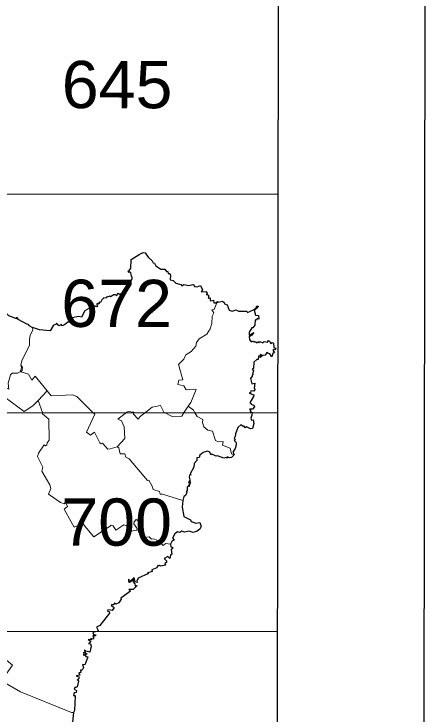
# Model space of a CAD drawing. Extents: x 487425 to 492029, y 4383576 to 4386788.
# Drawn here: x 491858.4 to 492029.3, y 4385612.4 to 4385901.4 of the extents above; entities that cross this region are included whole.
import ezdxf
from ezdxf.enums import TextEntityAlignment as Align

# ---------------------------------------------------------------- set-up
doc = ezdxf.new("R2010")
doc.units = 0
doc.header["$LTSCALE"] = 4
doc.linetypes.add('DOTTED', pattern=[1.5, 0.3, -1.2])
for name, color, linetype, lineweight in [('1', 7, 'Continuous', 13), ('2', 7, 'DOTTED', 13), ('3', 7, 'Continuous', 25)]:
    doc.layers.add(name, color=color, linetype=linetype, lineweight=lineweight)

msp = doc.modelspace()

# ---------------------------------------------------------------- linework, layer by layer
at = {"layer": '1', "lineweight": 25}
for p, q in [((491966.97, 4385465.74), (491967.63, 4385917.38)), ((491551.82, 4385827.64), (491967.5, 4385827.04)), ((491413.13, 4385737.52), (491967.37, 4385736.72)), ((491413, 4385647.19), (491967.24, 4385646.39))]:
    msp.add_line(p, q, dxfattribs=at)
msp.add_lwpolyline([(487429.26, 4386787.97), (492029.26, 4386781.28), (492024.61, 4383576.28), (487424.61, 4383582.97)], close=True, dxfattribs=at)
at = {"layer": '3'}
for p, q in [((491940.93, 4385782.24), (491941.64, 4385782.23)), ((491941.64, 4385782.23), (491942.43, 4385782.7)), ((491942.43, 4385782.7), (491942.2, 4385782.23))]:
    msp.add_line(p, q, dxfattribs=at)
at = {"layer": '3', "lineweight": 13}
msp.add_line((491930.25, 4385739.52), (491928.65, 4385737.03), dxfattribs=at)
at = {"layer": '3'}
for points in [[(491906.88, 4385793.1), (491906.67, 4385794.73), (491905.98, 4385794.97), (491905.87, 4385794.61), (491905.54, 4385795.33), (491905.92, 4385795.31), (491906.19, 4385796.28), (491906.6, 4385796.21), (491906.8, 4385800.08), (491910.08, 4385802.11)], [(491910.08, 4385802.11), (491911.69, 4385802.98), (491912.61, 4385802.86), (491913.75, 4385801.1), (491915.48, 4385799.58), (491915.87, 4385798.66), (491916.47, 4385798.62), (491916.94, 4385797.39), (491919.09, 4385796.05), (491920.74, 4385796.04), (491921.43, 4385795.07), (491921.97, 4385795.1), (491922.08, 4385794.24)], [(491898, 4385784.93), (491898.29, 4385784.79), (491899.69, 4385785.66), (491900.43, 4385785.55), (491900.77, 4385785.05), (491901.38, 4385786.1), (491902, 4385785.76), (491902.85, 4385785.96), (491903.47, 4385786.87), (491904.48, 4385787.18), (491905.15, 4385788), (491904.89, 4385789.68), (491906.37, 4385790.47), (491907.14, 4385792.18), (491907.24, 4385792.81), (491906.88, 4385793.1)], [(491922.08, 4385794.24), (491922.69, 4385794.24), (491922.97, 4385793.54), (491922.92, 4385791.74), (491924.16, 4385791.42), (491925.22, 4385790.25), (491927.24, 4385789.71), (491927.64, 4385789.19), (491928.45, 4385789.69), (491930.6, 4385789.35), (491932.2, 4385789.81), (491932.68, 4385789.67), (491932.9, 4385788.96), (491934.08, 4385788.81)], [(491934.08, 4385788.81), (491935.45, 4385789.36), (491936.21, 4385787.61), (491935.67, 4385786.67), (491937.65, 4385786.81), (491938.14, 4385786.14), (491937.88, 4385785.53), (491938.35, 4385785.6), (491938.85, 4385785.02), (491938.62, 4385784.04), (491939.41, 4385784.18), (491939.35, 4385783.08), (491939.66, 4385782.95), (491940.74, 4385783.21), (491940.93, 4385782.24)], [(491898, 4385784.93), (491896.61, 4385784.51), (491896.45, 4385784.12), (491895.56, 4385784.19), (491894.63, 4385783.41), (491894.07, 4385782.3), (491893.59, 4385782.51), (491893.6, 4385782.1)], [(491847.92, 4385782.06), (491849.89, 4385780.7), (491850.8, 4385780.83), (491851.09, 4385780.45), (491851.64, 4385780.73), (491851.92, 4385780.11), (491853.27, 4385779.73), (491853.67, 4385778.9), (491854.41, 4385778.66), (491856.11, 4385776.9), (491859.02, 4385775.88), (491859.59, 4385775.75), (491859.28, 4385776.06), (491859.55, 4385776.08), (491860.09, 4385775.46)], [(491893.6, 4385782.1), (491893.44, 4385781.61), (491893.01, 4385781.93), (491892.43, 4385781.61), (491892.88, 4385780.9), (491892.64, 4385780.59), (491891.54, 4385780.92), (491890.72, 4385780.1), (491889.8, 4385780.45), (491889.63, 4385779.94), (491887.66, 4385778.91), (491886.33, 4385776.2), (491885.11, 4385776.57)], [(491942.43, 4385782.7), (491942.74, 4385782.42), (491944.43, 4385782.8), (491945.18, 4385782.25)], [(491945.18, 4385782.25), (491945.3, 4385781.8), (491946.34, 4385781.41), (491947.17, 4385779.14), (491948.44, 4385778.71), (491950.16, 4385779.32), (491951.09, 4385778.8), (491954.47, 4385778.68), (491954.82, 4385778.25), (491957.24, 4385779.33), (491958.34, 4385780.16), (491958.59, 4385781), (491959.26, 4385780.69), (491958.71, 4385780.24), (491958.82, 4385779.95)], [(491958.82, 4385779.95), (491957.71, 4385779.34), (491957.62, 4385778.66), (491958.09, 4385777.15), (491959.27, 4385776.89), (491959.43, 4385775.43), (491958.79, 4385775.7), (491958.47, 4385775.07), (491957.99, 4385775.09), (491957.79, 4385772.97), (491957.01, 4385771.91), (491956.54, 4385771.84), (491955.5, 4385770.02), (491955.42, 4385768.83), (491956.04, 4385769.11)], [(491860.09, 4385775.46), (491863.87, 4385773.38), (491864.29, 4385773.47), (491864.6, 4385772.75), (491866.04, 4385771.96)], [(491885.11, 4385776.57), (491882.44, 4385775.95), (491882.7, 4385775.71), (491881.8, 4385774.17), (491880.61, 4385774.22), (491879.31, 4385773.09), (491878.2, 4385772.73), (491877.98, 4385773.24), (491876.93, 4385772.7), (491876.59, 4385773.21)], [(491876.59, 4385773.21), (491875.93, 4385773.73), (491875.71, 4385773.22), (491874.7, 4385772.94), (491873.38, 4385770.6), (491868.91, 4385771.01), (491866.04, 4385771.96)], [(491956.04, 4385769.11), (491957.37, 4385769.99), (491956.58, 4385768.77), (491955.45, 4385768.12), (491955.6, 4385767), (491956.26, 4385766.1), (491957.27, 4385766.5), (491957.39, 4385766.01), (491958.32, 4385766.13), (491958.46, 4385765.63), (491959.03, 4385766.04), (491959.44, 4385765.65), (491959.81, 4385766.24), (491961.15, 4385765.67), (491961.64, 4385766.16), (491963.07, 4385765.96), (491963.39, 4385766.59), (491964.3, 4385765.83), (491964.21, 4385765.4), (491965.01, 4385765.83)], [(491965.01, 4385765.83), (491965.49, 4385765.46), (491965.63, 4385763.7), (491966.44, 4385763.45), (491966.11, 4385762.7), (491965.42, 4385762.84), (491965.41, 4385762.29), (491966, 4385761.75), (491965.18, 4385761.29), (491964.88, 4385759.89), (491964.01, 4385761.18), (491963.36, 4385761.19), (491962.83, 4385761.73), (491962.02, 4385760.5), (491961.13, 4385760.43), (491960.03, 4385759.63), (491960.2, 4385760.2)], [(491960.2, 4385760.2), (491960.92, 4385760.46), (491960.06, 4385760.84), (491960.02, 4385760.28), (491959.35, 4385760.11), (491959.24, 4385758.83), (491958.58, 4385758.79), (491957.39, 4385757.64), (491957.28, 4385755.05), (491956.67, 4385754.82), (491957.21, 4385754.09), (491956.79, 4385752.91), (491957.09, 4385752.45), (491956.66, 4385752.45), (491956.78, 4385751.84), (491956.02, 4385750.99)], [(491956.02, 4385750.99), (491956.58, 4385748.76), (491957.78, 4385749.07), (491957.59, 4385746.88), (491957.96, 4385746.46), (491957.43, 4385745.63), (491956.19, 4385745.87), (491955.98, 4385745.07), (491955.52, 4385744.89), (491957.4, 4385744.12), (491957.28, 4385743.55)], [(491957.28, 4385743.55), (491955.8, 4385740.93), (491956.28, 4385740.64), (491956.18, 4385740.32), (491957.4, 4385739.9), (491957.69, 4385739.18), (491956.89, 4385738.27), (491955.64, 4385738.27), (491955.98, 4385738.03), (491955.89, 4385737.26), (491956.35, 4385737.11)], [(491956.35, 4385737.11), (491956.65, 4385736.88), (491956.62, 4385735.82), (491956.11, 4385734.56), (491956.4, 4385733.78), (491957.18, 4385733.88), (491957.41, 4385732.41), (491956.91, 4385730.3), (491956.09, 4385730.1), (491954.39, 4385730.98), (491953.82, 4385730.61), (491953.34, 4385731.37), (491953.02, 4385731.12), (491951.97, 4385731.75), (491950.81, 4385730.76), (491949.87, 4385728.06)], [(491949.87, 4385728.06), (491949.72, 4385726.8), (491949.23, 4385726.39), (491949.68, 4385725.64), (491949.35, 4385725.35), (491950.11, 4385724.47), (491950.11, 4385723.49), (491949.72, 4385722.03), (491948.69, 4385720.55), (491949.28, 4385719.57), (491949.12, 4385719.22)], [(491936.43, 4385720.44), (491935.1, 4385719.28), (491934.78, 4385718.25), (491933.94, 4385718.13), (491933.91, 4385717.04), (491932.73, 4385715.87), (491932.6, 4385714.37), (491931.08, 4385711.6), (491931.61, 4385711.19), (491930.81, 4385710.95), (491930.66, 4385710.18), (491931.15, 4385708.52), (491930.83, 4385708.69), (491930.51, 4385707.98), (491931.29, 4385708.23), (491930.93, 4385707.8), (491931.11, 4385707.52), (491930.65, 4385707.36), (491930.98, 4385706.83), (491930.26, 4385706.74)], [(491949.12, 4385719.22), (491948.22, 4385718.29), (491947.42, 4385718.16), (491946.57, 4385718.57), (491946.39, 4385718.08), (491946.05, 4385718.32), (491945.03, 4385718.02), (491942.43, 4385719.02), (491941.85, 4385718.81), (491940.08, 4385719.66), (491939.63, 4385719.47), (491939.2, 4385720.52), (491938.24, 4385720.94), (491936.43, 4385720.44)], [(491930.26, 4385706.74), (491930.87, 4385706.43), (491929.89, 4385706.16), (491929.96, 4385704.71), (491929.52, 4385703.97), (491929.76, 4385703.8), (491929.16, 4385702.62), (491928.47, 4385702.14), (491928.12, 4385700.49)], [(491928.12, 4385700.49), (491927.83, 4385697.86), (491928.54, 4385693.9), (491931.26, 4385692.61), (491931.52, 4385691.88)], [(491931.52, 4385691.88), (491933.4, 4385691.18), (491935.12, 4385691.44), (491935.68, 4385689.8), (491935.18, 4385688.77), (491934.06, 4385687.91), (491932.41, 4385687.37), (491930.75, 4385687.9), (491928.83, 4385687.44), (491927.7, 4385687.83), (491926.8, 4385687.3)], [(491926.8, 4385687.3), (491925.84, 4385687.61), (491924.74, 4385686.8), (491923.82, 4385685), (491924.47, 4385684.18), (491923.65, 4385683.87), (491923.01, 4385682.57)], [(491923.01, 4385682.57), (491923.1, 4385681.46), (491924.01, 4385681.14), (491923.32, 4385680.12), (491923.63, 4385678.45), (491923.01, 4385677.93), (491922.78, 4385676.59), (491921.94, 4385677.47), (491920.42, 4385676.61), (491921.43, 4385675.68), (491921.34, 4385675), (491920.73, 4385674.57), (491920.96, 4385673.79), (491918.92, 4385673.46), (491918.52, 4385673.81), (491918.19, 4385673.52), (491917.74, 4385673.71), (491917.37, 4385672.8), (491915.36, 4385671.94), (491915.51, 4385671.27), (491913.64, 4385670.75), (491913.59, 4385670.46), (491913.97, 4385670.46)], [(491913.97, 4385670.46), (491909.64, 4385668.43), (491909.09, 4385667.21), (491909.36, 4385666.71), (491908.49, 4385666.94), (491908.06, 4385668.78), (491906.22, 4385667.13), (491905.83, 4385667.2), (491905.81, 4385668.11), (491905.64, 4385667.12), (491906.07, 4385666.82), (491907.9, 4385668.05), (491907.54, 4385667.12), (491908.3, 4385666.11), (491908.38, 4385665.28), (491909.28, 4385665.48), (491907.66, 4385663.76), (491905.85, 4385663.86)], [(491905.85, 4385663.86), (491906.51, 4385663.09), (491902.53, 4385660.23), (491902.6, 4385659.75), (491901.66, 4385658.27), (491900.46, 4385657.77), (491899.93, 4385658.36), (491899.57, 4385657.48), (491898.67, 4385657.52), (491898.6, 4385657.19), (491899.71, 4385656.36), (491898.89, 4385655.12), (491898.25, 4385655.3)], [(491898.25, 4385655.3), (491897.12, 4385655.34), (491897.05, 4385654.9), (491897.7, 4385654.67), (491897.83, 4385653.96), (491893.82, 4385648.88), (491892.52, 4385648.27), (491893.34, 4385646.61)], [(491893.34, 4385646.61), (491891.02, 4385646.05), (491891.3, 4385645.2), (491892.4, 4385645.05), (491891.79, 4385644.57), (491891.16, 4385644.86), (491890.96, 4385644.38), (491891.35, 4385643.64), (491891.06, 4385643.3), (491890.11, 4385643.5), (491890.33, 4385643.08), (491888.99, 4385643.2), (491890.2, 4385642.52), (491889.5, 4385641.66)], [(491889.5, 4385641.66), (491889.13, 4385641.52), (491890.06, 4385641.4), (491890.26, 4385640.37), (491889.68, 4385637.9), (491888.02, 4385638.28), (491887.51, 4385638.94), (491887.65, 4385637.93), (491886.93, 4385637.6), (491887.97, 4385637.61), (491888.6, 4385637.1), (491887, 4385636.79), (491887.63, 4385636.87), (491888.09, 4385636.09), (491888.9, 4385636.02), (491888.26, 4385634.05)], [(491888.26, 4385634.05), (491887.68, 4385632.63), (491886.72, 4385632.78), (491887.07, 4385631.54), (491886.56, 4385630.55), (491885.88, 4385630.52), (491886.01, 4385629.46), (491885.22, 4385629.37), (491885.63, 4385628.39), (491884.1, 4385628.19), (491885.2, 4385627.68), (491885.37, 4385627.18), (491884.46, 4385626.37), (491884.98, 4385626.43), (491885.03, 4385625.88), (491884.51, 4385623.6), (491883.98, 4385623.31)], [(491883.98, 4385623.31), (491883.61, 4385623.4), (491883.21, 4385622.7), (491884.2, 4385622.06), (491884.1, 4385621.25), (491883.33, 4385621.09), (491882.94, 4385620.3), (491883.17, 4385619.86), (491883.61, 4385620.22), (491883.67, 4385619.83), (491883.38, 4385613.85), (491883.06, 4385613.04)], [(491883.06, 4385613.04), (491882.63, 4385609.07), (491881.23, 4385607.85), (491881.17, 4385607.37), (491881.81, 4385607.07), (491882.15, 4385607.35), (491882.08, 4385606.89), (491882.61, 4385606.66), (491883.04, 4385605.75), (491882.58, 4385602.8), (491882.05, 4385602.41), (491882.24, 4385602)]]:
    msp.add_lwpolyline(points, dxfattribs=at)
at = {"layer": '3', "lineweight": 13}
for points in [[(491942.2, 4385782.23), (491940.97, 4385779.36), (491940.06, 4385779.22), (491940.83, 4385778.01), (491940.23, 4385776.63), (491940.09, 4385773.63), (491939.44, 4385771.44), (491938.05, 4385769.21), (491934.81, 4385767.35), (491933.8, 4385765.78), (491933.5, 4385764.33), (491931.56, 4385762.01), (491929.33, 4385760.65), (491928.49, 4385758.89), (491926.25, 4385756.71), (491928.09, 4385750.31), (491926.47, 4385750.26), (491926.05, 4385748.43), (491928.47, 4385747.9), (491929.53, 4385746.31), (491932.45, 4385746.47)], [(491866.04, 4385771.96), (491866.21, 4385770.89), (491865.12, 4385768.76), (491864.78, 4385767.03), (491864.84, 4385764.7), (491861.7, 4385758.16), (491861.28, 4385756.42)], [(491861.28, 4385756.42), (491861.49, 4385755.36), (491860.97, 4385753.66), (491859.95, 4385753.16), (491857.7, 4385753.13), (491856.97, 4385752.43), (491856.09, 4385748.99), (491856.25, 4385746.56), (491853.33, 4385748.15), (491852.07, 4385749.51), (491851.42, 4385749.43), (491850.77, 4385752.01), (491850.86, 4385754.08), (491850.53, 4385754.38), (491845.32, 4385752.32), (491841.57, 4385751.84), (491840.66, 4385749.83), (491839.18, 4385748.5), (491836.73, 4385749.14)], [(491861.28, 4385756.42), (491861.94, 4385755.62), (491861.81, 4385754.19), (491861.24, 4385753.66), (491864.36, 4385752.75), (491865.81, 4385750.18), (491867.15, 4385751.92), (491872.12, 4385745.87)], [(491932.45, 4385746.47), (491933.55, 4385746.42), (491931.4, 4385740.98), (491930.25, 4385739.52)], [(491872.12, 4385745.87), (491868.39, 4385741.9), (491870.21, 4385736.92)], [(491872.12, 4385745.87), (491873.83, 4385743.82), (491882.51, 4385744.24), (491884.35, 4385743.56), (491890.96, 4385736.94)], [(491868.39, 4385741.9), (491866.24, 4385739.66), (491862.7, 4385737.25), (491854.86, 4385743.09), (491853.49, 4385739.81), (491853.08, 4385737.4), (491852.48, 4385736.89)], [(491912.83, 4385736.99), (491915.42, 4385739.14), (491918.92, 4385739.73), (491920.21, 4385737.01)], [(491930.25, 4385739.52), (491932.51, 4385737.87), (491932.94, 4385737.05)], [(491870.21, 4385736.92), (491870.23, 4385736.36), (491872.85, 4385734.1), (491872.9, 4385725.48), (491872.13, 4385724.41), (491872.04, 4385723.53), (491871.42, 4385723.14), (491870.88, 4385723.59), (491868.49, 4385720.07), (491868.08, 4385718.78), (491870.33, 4385714.3), (491869.91, 4385712.71), (491873.24, 4385706.96), (491873.61, 4385705.44), (491872.65, 4385703.1), (491877.59, 4385699.67), (491879.09, 4385699.24), (491879.65, 4385699.89), (491880.54, 4385698.11), (491879.09, 4385696.95), (491882.01, 4385691.76)], [(491890.96, 4385736.94), (491891.81, 4385736.14), (491888.4, 4385728.83), (491889.97, 4385727.55), (491891.71, 4385728.81), (491893.85, 4385724.35), (491894.35, 4385723.94), (491894.89, 4385724.2), (491897.12, 4385721.73), (491898.12, 4385721.95)], [(491904.99, 4385736.96), (491901.35, 4385734.11), (491902.77, 4385733.45), (491903.94, 4385730.98), (491904.11, 4385726.16), (491901.01, 4385722.65), (491898.12, 4385721.95)], [(491904.99, 4385736.96), (491905.55, 4385737.27), (491907.84, 4385736.97)], [(491907.84, 4385736.97), (491907.8, 4385736.15), (491909.61, 4385734.14), (491910.45, 4385735.23), (491912.83, 4385736.99)], [(491920.21, 4385737.01), (491923.7, 4385735.18), (491927.66, 4385735.43), (491928.65, 4385737.03)], [(491932.94, 4385737.05), (491933.98, 4385735.29), (491936.4, 4385733.97), (491936.24, 4385732.8), (491936.75, 4385730.92), (491938.48, 4385729.66), (491940.28, 4385729.22), (491941.61, 4385725.34), (491942.79, 4385724.77), (491944.73, 4385724.9), (491944.51, 4385723.37), (491947.57, 4385722.18), (491948.13, 4385719.84), (491949.12, 4385719.22)], [(491901.01, 4385722.65), (491901.67, 4385722.31), (491902.22, 4385719.8), (491904.2, 4385719.76), (491904.63, 4385718.44), (491905.93, 4385717.72), (491913.51, 4385708.75), (491914.02, 4385708.93), (491915.44, 4385706.51), (491915.85, 4385705.03), (491918.49, 4385704.21), (491918.69, 4385703.1), (491919.69, 4385703.18), (491928.12, 4385700.49)], [(491882.01, 4385691.76), (491883.31, 4385689.52), (491885.94, 4385690.68), (491886.34, 4385691.62), (491891.36, 4385685.48), (491898.18, 4385690.01)], [(491908.04, 4385691.81), (491907.85, 4385690.92), (491909.28, 4385688.94), (491909.08, 4385688.25), (491906.79, 4385687.94), (491905.03, 4385690.04), (491903.7, 4385690.45), (491900.5, 4385688.26), (491899.41, 4385690.12), (491898.6, 4385690.31), (491898.18, 4385690.01)], [(491908.04, 4385691.81), (491908.91, 4385692.74), (491910.19, 4385691.82)], [(491910.19, 4385691.82), (491911.21, 4385689.54), (491909.69, 4385688.53), (491909.86, 4385687.61), (491910.42, 4385687.13), (491911.87, 4385687.94), (491912.21, 4385685.3), (491914.17, 4385685.55), (491915.14, 4385684.64), (491916.09, 4385684.77), (491918.67, 4385683.66), (491919.87, 4385681.92), (491921.09, 4385682.76), (491923.01, 4385682.57)], [(491848.08, 4385646.57), (491848.4, 4385646.27), (491848.94, 4385646.44), (491849.17, 4385642.99), (491849.75, 4385641.19), (491851.85, 4385637.39), (491857.79, 4385632.55), (491853.27, 4385626.15), (491861.07, 4385621.55), (491882.1, 4385613.03), (491883.06, 4385613.04)]]:
    msp.add_lwpolyline(points, dxfattribs=at)

# ---------------------------------------------------------------- texts
at = {"layer": '2', "width": 1.05}
for s, p in [('645', (491900.97, 4385862.55)), ('672', (491900.77, 4385772.21)), ('700', (491900.77, 4385681.89))]:
    msp.add_text(s, height=19.5, rotation=359.917, dxfattribs=at).set_placement(p, align=Align.CENTER)

doc.saveas('drawing.dxf')
